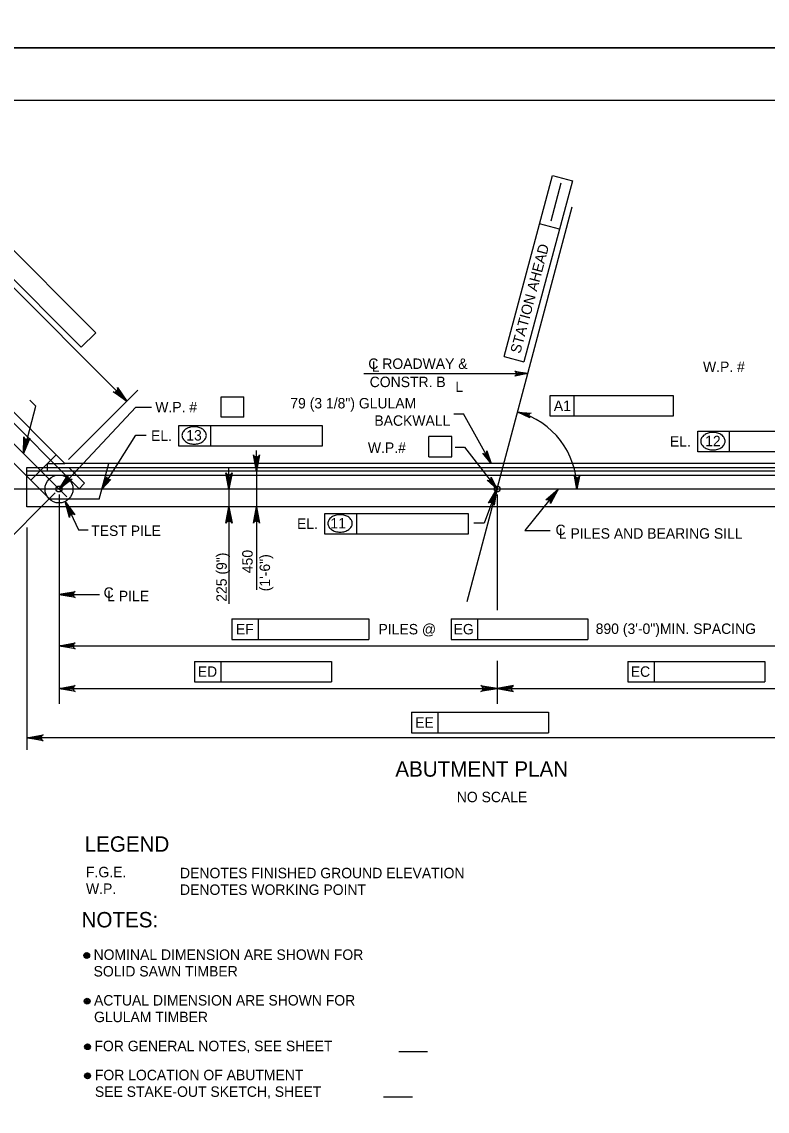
# Model space of a CAD drawing. Extents: x 635440 to 640306, y 296653 to 298484.
# Drawn here: x 638615.6 to 638830, y 296941.7 to 297255 of the extents above; entities that cross this region are included whole.
import ezdxf

# ---------------------------------------------------------------- set-up
doc = ezdxf.new("R2010")
doc.units = 0
for name, color, linetype in [('2', 7, 'Continuous'), ('4', 7, 'Continuous'), ('5', 7, 'Continuous'), ('7', 7, 'Continuous'), ('PLT-BNDY', 7, 'Continuous')]:
    doc.layers.add(name, color=color, linetype=linetype)

msp = doc.modelspace()

# ---------------------------------------------------------------- linework, layer by layer
at = {"layer": '2'}
for p, q in [((638475.46, 297232.46), (639261.46, 297232.46)), ((638627.92, 297128), (638607.92, 297148)), ((638623.64, 297117.66), (638600.61, 297140.69)), ((638750.59, 297128), (638742.57, 297142.21)), ((638742.93, 297132.62), (638752.29, 297120.62)), ((638625.48, 297130.43), (638618.17, 297123.13)), ((638874.5, 297128), (638627.92, 297128)), ((638637.82, 297117.66), (638640.57, 297128)), ((638617.08, 297115.45), (638617.08, 297124.22)), ((638632.09, 297120.7), (638633.65, 297122.26)), ((638637.82, 297117.66), (638623.64, 297117.66)), ((638886.48, 297115.45), (638617.08, 297115.45))]:
    msp.add_line(p, q, dxfattribs=at)
for points in [[(638739.84, 297142.21), (638742.57, 297142.21)], [(638740.22, 297132.62), (638742.93, 297132.62)], [(638750.59, 297128), (638748.15, 297130.9), (638748.46, 297130.75), (638748.75, 297130.74), (638748.99, 297130.83), (638749.19, 297130.99), (638749.33, 297131.24), (638749.37, 297131.59), (638750.59, 297128), (638749.33, 297131.24), (638749.19, 297130.99), (638750.59, 297128), (638748.99, 297130.83), (638748.75, 297130.74), (638750.59, 297128), (638748.46, 297130.75)], [(638752.29, 297120.62), (638749.45, 297123.13), (638749.78, 297123.02), (638750.07, 297123.06), (638750.29, 297123.18), (638750.46, 297123.37), (638750.57, 297123.64), (638750.55, 297123.99), (638752.29, 297120.62), (638750.57, 297123.64), (638750.46, 297123.37), (638752.29, 297120.62), (638750.29, 297123.18), (638750.07, 297123.06), (638752.29, 297120.62), (638749.78, 297123.02)], [(638628.08, 297117.02), (638631.9, 297108.86), (638634.63, 297108.86)]]:
    msp.add_lwpolyline(points, dxfattribs=at)
msp.add_lwpolyline([(638628.08, 297117.02), (638629.11, 297114.24), (638629.55, 297114.45)], close=True, dxfattribs=at)
at = {"layer": '4'}
for p, q in [((638632.09, 297120.7), (638606.35, 297146.43)), ((638617.08, 297124.22), (638617.08, 297126.85)), ((638617.08, 297126.85), (638886.48, 297126.85)), ((638886.48, 297125.78), (638617.08, 297125.78)), ((638623.02, 297125.78), (638623.02, 297128)), ((638623.02, 297128), (638627.92, 297128)), ((638629.07, 297126.85), (638633.65, 297122.26)), ((638617.08, 297124.64), (638886.48, 297124.64))]:
    msp.add_line(p, q, dxfattribs=at)
for points in [[(638626.29, 297120.62), (638648.42, 297144.14), (638652.92, 297144.14)], [(638769.85, 297120.62), (638760.29, 297108.68), (638767.53, 297108.68)]]:
    msp.add_lwpolyline(points, dxfattribs=at)
for points in [[(638626.29, 297120.62), (638628.49, 297122.6), (638628.13, 297122.94)], [(638769.85, 297120.62), (638767.81, 297118.47), (638768.2, 297118.16)]]:
    msp.add_lwpolyline(points, close=True, dxfattribs=at)
msp.add_circle((638626.29, 297120.62), 4.02, dxfattribs=at)
at = {"layer": '5'}
for p, q in [((638754.29, 297158.76), (638768.23, 297210.79)), ((638768.23, 297210.79), (638773.93, 297209.27)), ((638773.93, 297209.27), (638759.99, 297157.23)), ((638767.78, 297197.69), (638770.71, 297208.63)), ((638645.8, 297145.88), (638586.46, 297205.23)), ((638606.81, 297195.62), (638636.88, 297165.56)), ((638770.19, 297195.31), (638764.49, 297196.83)), ((638602.64, 297191.45), (638632.7, 297161.38)), ((638636.88, 297165.56), (638632.7, 297161.38)), ((638754.29, 297158.76), (638759.99, 297157.23)), ((638713.92, 297153.81), (638761.14, 297153.81)), ((638629, 297129.09), (638648.93, 297149.01)), ((638672.88, 297147.14), (638679.47, 297147.14)), ((638672.88, 297141.24), (638672.88, 297147.14)), ((638679.47, 297141.24), (638679.47, 297147.14)), ((638767.57, 297147.47), (638802.87, 297147.47)), ((638767.57, 297141.57), (638767.57, 297147.47)), ((638774.41, 297141.57), (638774.41, 297147.47)), ((638802.87, 297147.47), (638802.87, 297141.57)), ((638628.51, 297118.39), (638602.94, 297143.96)), ((638616.06, 297130.85), (638619.64, 297144.41)), ((638619.64, 297144.41), (638617.91, 297146.14)), ((638629, 297129.09), (638640.71, 297140.79)), ((638679.47, 297141.24), (638672.88, 297141.24)), ((638802.87, 297141.57), (638767.57, 297141.57)), ((638660.78, 297138.87), (638701.99, 297138.87)), ((638660.78, 297132.96), (638660.78, 297138.87)), ((638669.95, 297132.96), (638669.95, 297138.87)), ((638701.99, 297138.87), (638701.99, 297132.96)), ((638638.6, 297120.62), (638648.35, 297136.08)), ((638648.35, 297136.08), (638651.31, 297136.08)), ((638732.63, 297129.84), (638732.63, 297135.75)), ((638739.23, 297135.75), (638732.63, 297135.75)), ((638739.23, 297129.84), (638739.23, 297135.75)), ((638809.98, 297137.22), (638851.19, 297137.22)), ((638809.98, 297131.31), (638809.98, 297137.22)), ((638819.15, 297131.31), (638819.15, 297137.22)), ((638701.99, 297132.96), (638660.78, 297132.96)), ((638683.09, 297125.78), (638683.09, 297131.69)), ((638851.19, 297131.31), (638809.98, 297131.31)), ((638732.63, 297129.84), (638739.23, 297129.84)), ((638675.16, 297120.62), (638675.16, 297126.52)), ((638682.51, 297125.78), (638678.66, 297125.78)), ((638683.09, 297125.78), (638683.09, 297115.45)), ((638625.2, 297119.53), (638588.01, 297082.34)), ((638898.7, 297120.62), (638605.79, 297120.62)), ((638626.29, 297119.08), (638626.29, 297058.82)), ((638673.78, 297120.62), (638670.73, 297120.62)), ((638675.16, 297120.62), (638675.16, 297115.45)), ((638752.21, 297120.62), (638748.54, 297110.79)), ((638752.29, 297119.08), (638752.29, 297085.82)), ((638673.78, 297115.45), (638670.73, 297115.45)), ((638675.16, 297115.45), (638675.16, 297087.65)), ((638682.51, 297115.45), (638678.66, 297115.45)), ((638683.09, 297115.45), (638683.09, 297091.59)), ((638702.76, 297107.67), (638702.76, 297113.58)), ((638702.76, 297113.58), (638743.97, 297113.58)), ((638711.93, 297107.67), (638711.93, 297113.58)), ((638743.97, 297113.58), (638743.97, 297107.67)), ((638617.08, 297109.51), (638617.08, 297045.61)), ((638748.54, 297110.79), (638745.59, 297110.79)), ((638743.97, 297107.67), (638702.76, 297107.67)), ((638626.29, 297090.26), (638637.9, 297090.26)), ((638676.02, 297083.28), (638715.4, 297083.28)), ((638676.02, 297083.28), (638676.02, 297077.37)), ((638683.59, 297083.28), (638683.59, 297077.37)), ((638715.4, 297083.28), (638715.4, 297077.37)), ((638739.04, 297083.28), (638778.41, 297083.28)), ((638739.04, 297083.28), (638739.04, 297077.37)), ((638746.6, 297083.28), (638746.6, 297077.37)), ((638778.41, 297083.28), (638778.41, 297077.37)), ((638626.29, 297075.51), (638875.93, 297075.51)), ((638676.02, 297077.37), (638715.4, 297077.37)), ((638739.04, 297077.37), (638778.41, 297077.37)), ((638665.27, 297071.07), (638704.64, 297071.07)), ((638665.27, 297071.07), (638665.27, 297065.16)), ((638672.83, 297071.07), (638672.83, 297065.16)), ((638704.64, 297071.07), (638704.64, 297065.16)), ((638752.29, 297071.26), (638752.29, 297058.82)), ((638789.9, 297071.07), (638829.27, 297071.07)), ((638789.9, 297071.07), (638789.9, 297065.16)), ((638797.46, 297071.07), (638797.46, 297065.16)), ((638829.27, 297071.07), (638829.27, 297065.16)), ((638626.29, 297063.25), (638749.33, 297063.25)), ((638665.27, 297065.16), (638704.64, 297065.16)), ((638755.24, 297063.25), (638875.93, 297063.25)), ((638789.9, 297065.16), (638829.27, 297065.16)), ((638727.7, 297056.42), (638767.08, 297056.42)), ((638727.7, 297056.42), (638727.7, 297050.52)), ((638735.27, 297056.42), (638735.27, 297050.52)), ((638767.08, 297056.42), (638767.08, 297050.52)), ((638727.7, 297050.52), (638767.08, 297050.52)), ((638886.48, 297049.1), (638617.08, 297049.1)), ((638724, 296958.91), (638732.29, 296958.91)), ((638719.63, 296945.81), (638727.93, 296945.81))]:
    msp.add_line(p, q, dxfattribs=at)
for points in [[(638761.14, 297153.81), (638757.41, 297153.11), (638757.7, 297153.31), (638757.84, 297153.56), (638757.89, 297153.81), (638757.84, 297154.06), (638757.7, 297154.31), (638757.41, 297154.51), (638761.14, 297153.81), (638757.7, 297154.31), (638757.84, 297154.06), (638761.14, 297153.81), (638757.89, 297153.81), (638757.84, 297153.56), (638761.14, 297153.81), (638757.7, 297153.31)], [(638645.8, 297145.88), (638641.89, 297148.56), (638642.32, 297148.48), (638642.67, 297148.57), (638642.93, 297148.76), (638643.11, 297149.01), (638643.2, 297149.37), (638643.12, 297149.79), (638645.8, 297145.88), (638643.2, 297149.37), (638643.11, 297149.01), (638645.8, 297145.88), (638642.93, 297148.76), (638642.67, 297148.57), (638645.8, 297145.88), (638642.32, 297148.48)], [(638758.26, 297142.74), (638762.05, 297142.45), (638761.72, 297142.33), (638761.51, 297142.12), (638761.4, 297141.89), (638761.38, 297141.64), (638761.46, 297141.36), (638761.68, 297141.09), (638758.26, 297142.74), (638761.46, 297141.36), (638761.38, 297141.64), (638758.26, 297142.74), (638761.4, 297141.89), (638761.51, 297142.12), (638758.26, 297142.74), (638761.72, 297142.33)], [(638616.06, 297130.85), (638616.2, 297135.59), (638616.37, 297135.18), (638616.63, 297134.93), (638616.93, 297134.81), (638617.25, 297134.8), (638617.59, 297134.91), (638617.91, 297135.21), (638616.06, 297130.85), (638617.59, 297134.91), (638617.25, 297134.8), (638616.06, 297130.85), (638616.93, 297134.81), (638616.63, 297134.93), (638616.06, 297130.85), (638616.37, 297135.18)], [(638683.09, 297125.78), (638682.21, 297130.44), (638682.46, 297130.09), (638682.77, 297129.9), (638683.09, 297129.85), (638683.4, 297129.9), (638683.71, 297130.09), (638683.96, 297130.44), (638683.09, 297125.78), (638683.71, 297130.09), (638683.4, 297129.9), (638683.09, 297125.78), (638683.09, 297129.85), (638682.77, 297129.9), (638683.09, 297125.78), (638682.46, 297130.09)], [(638675.16, 297120.62), (638674.29, 297125.28), (638674.54, 297124.92), (638674.85, 297124.73), (638675.16, 297124.68), (638675.48, 297124.73), (638675.79, 297124.92), (638676.04, 297125.28), (638675.16, 297120.62), (638675.79, 297124.92), (638675.48, 297124.73), (638675.16, 297120.62), (638675.16, 297124.68), (638674.85, 297124.73), (638675.16, 297120.62), (638674.54, 297124.92)], [(638626.29, 297120.62), (638628.85, 297124.61), (638628.78, 297124.18), (638628.88, 297123.83), (638629.07, 297123.57), (638629.34, 297123.4), (638629.69, 297123.32), (638630.12, 297123.41), (638626.29, 297120.62), (638629.69, 297123.32), (638629.34, 297123.4), (638626.29, 297120.62), (638629.07, 297123.57), (638628.88, 297123.83), (638626.29, 297120.62), (638628.78, 297124.18)], [(638638.6, 297120.62), (638640, 297124.14), (638640.02, 297123.79), (638640.15, 297123.54), (638640.34, 297123.37), (638640.57, 297123.27), (638640.86, 297123.26), (638641.18, 297123.4), (638638.6, 297120.62), (638640.86, 297123.26), (638640.57, 297123.27), (638638.6, 297120.62), (638640.34, 297123.37), (638640.15, 297123.54), (638638.6, 297120.62), (638640.02, 297123.79)], [(638775.23, 297120.62), (638774.53, 297124.35), (638774.73, 297124.06), (638774.98, 297123.91), (638775.23, 297123.87), (638775.48, 297123.91), (638775.73, 297124.06), (638775.93, 297124.35), (638775.23, 297120.62), (638775.73, 297124.06), (638775.48, 297123.91), (638775.23, 297120.62), (638775.23, 297123.87), (638774.98, 297123.91), (638775.23, 297120.62), (638774.73, 297124.06)], [(638752.21, 297120.62), (638751.4, 297115.94), (638751.29, 297116.37), (638751.06, 297116.65), (638750.79, 297116.81), (638750.47, 297116.87), (638750.12, 297116.8), (638749.76, 297116.55), (638752.21, 297120.62), (638750.12, 297116.8), (638750.47, 297116.87), (638752.21, 297120.62), (638750.79, 297116.81), (638751.06, 297116.65), (638752.21, 297120.62), (638751.29, 297116.37)], [(638769.85, 297120.62), (638767.62, 297116.43), (638767.65, 297116.87), (638767.52, 297117.21), (638767.31, 297117.45), (638767.04, 297117.6), (638766.68, 297117.65), (638766.26, 297117.52), (638769.85, 297120.62), (638766.68, 297117.65), (638767.04, 297117.6), (638769.85, 297120.62), (638767.31, 297117.45), (638767.52, 297117.21), (638769.85, 297120.62), (638767.65, 297116.87)], [(638628.08, 297117.02), (638630.85, 297113.17), (638630.47, 297113.39), (638630.11, 297113.42), (638629.8, 297113.34), (638629.54, 297113.16), (638629.34, 297112.86), (638629.26, 297112.42), (638628.08, 297117.02), (638629.34, 297112.86), (638629.54, 297113.16), (638628.08, 297117.02), (638629.8, 297113.34), (638630.11, 297113.42), (638628.08, 297117.02), (638630.47, 297113.39)], [(638675.16, 297115.45), (638676.04, 297110.79), (638675.79, 297111.15), (638675.48, 297111.33), (638675.16, 297111.39), (638674.85, 297111.33), (638674.54, 297111.15), (638674.29, 297110.79), (638675.16, 297115.45), (638674.54, 297111.15), (638674.85, 297111.33), (638675.16, 297115.45), (638675.16, 297111.39), (638675.48, 297111.33), (638675.16, 297115.45), (638675.79, 297111.15)], [(638683.09, 297115.45), (638683.96, 297110.79), (638683.71, 297111.15), (638683.4, 297111.33), (638683.09, 297111.39), (638682.77, 297111.33), (638682.46, 297111.15), (638682.21, 297110.79), (638683.09, 297115.45), (638682.46, 297111.15), (638682.77, 297111.33), (638683.09, 297115.45), (638683.09, 297111.39), (638683.4, 297111.33), (638683.09, 297115.45), (638683.71, 297111.15)], [(638626.29, 297090.26), (638630.95, 297091.14), (638630.59, 297090.89), (638630.41, 297090.58), (638630.35, 297090.26), (638630.41, 297089.95), (638630.59, 297089.64), (638630.95, 297089.39), (638626.29, 297090.26), (638630.59, 297089.64), (638630.41, 297089.95), (638626.29, 297090.26), (638630.35, 297090.26), (638630.41, 297090.58), (638626.29, 297090.26), (638630.59, 297090.89)], [(638626.29, 297075.51), (638630.95, 297076.38), (638630.59, 297076.13), (638630.41, 297075.82), (638630.35, 297075.51), (638630.41, 297075.2), (638630.59, 297074.88), (638630.95, 297074.64), (638626.29, 297075.51), (638630.59, 297074.88), (638630.41, 297075.2), (638626.29, 297075.51), (638630.35, 297075.51), (638630.41, 297075.82), (638626.29, 297075.51), (638630.59, 297076.13)], [(638626.29, 297063.25), (638630.95, 297064.12), (638630.59, 297063.87), (638630.41, 297063.56), (638630.35, 297063.25), (638630.41, 297062.94), (638630.59, 297062.62), (638630.95, 297062.38), (638626.29, 297063.25), (638630.59, 297062.62), (638630.41, 297062.94), (638626.29, 297063.25), (638630.35, 297063.25), (638630.41, 297063.56), (638626.29, 297063.25), (638630.59, 297063.87)], [(638752.29, 297063.25), (638747.63, 297062.38), (638747.99, 297062.62), (638748.17, 297062.94), (638748.23, 297063.25), (638748.17, 297063.56), (638747.99, 297063.87), (638747.63, 297064.12), (638752.29, 297063.25), (638747.99, 297063.87), (638748.17, 297063.56), (638752.29, 297063.25), (638748.23, 297063.25), (638748.17, 297062.94), (638752.29, 297063.25), (638747.99, 297062.62)], [(638752.29, 297063.25), (638756.95, 297062.38), (638756.59, 297062.62), (638756.41, 297062.94), (638756.35, 297063.25), (638756.41, 297063.56), (638756.59, 297063.87), (638756.95, 297064.12), (638752.29, 297063.25), (638756.59, 297063.87), (638756.41, 297063.56), (638752.29, 297063.25), (638756.35, 297063.25), (638756.41, 297062.94), (638752.29, 297063.25), (638756.59, 297062.62)], [(638617.08, 297049.1), (638621.74, 297049.98), (638621.38, 297049.73), (638621.2, 297049.42), (638621.14, 297049.1), (638621.2, 297048.79), (638621.38, 297048.48), (638621.74, 297048.23), (638617.08, 297049.1), (638621.38, 297048.48), (638621.2, 297048.79), (638617.08, 297049.1), (638621.14, 297049.1), (638621.2, 297049.42), (638617.08, 297049.1), (638621.38, 297049.73)]]:
    msp.add_lwpolyline(points, dxfattribs=at)
for points in [[(638644.06, 297148.32), (638643.37, 297147.62), (638645.8, 297145.88)], [(638682.59, 297128.74), (638683.58, 297128.74), (638683.09, 297125.78)], [(638674.67, 297123.57), (638675.65, 297123.57), (638675.16, 297120.62)], [(638751.64, 297117.69), (638750.73, 297118.06), (638752.29, 297120.62)], [(638674.67, 297112.5), (638675.65, 297112.5), (638675.16, 297115.45)], [(638682.59, 297112.5), (638683.58, 297112.5), (638683.09, 297115.45)], [(638629.24, 297089.77), (638629.24, 297090.76), (638626.29, 297090.26)], [(638629.24, 297076), (638629.24, 297075.02), (638626.29, 297075.51)], [(638629.24, 297063.74), (638629.24, 297062.76), (638626.29, 297063.25)], [(638749.33, 297063.74), (638749.33, 297062.76), (638752.29, 297063.25)], [(638755.24, 297063.74), (638755.24, 297062.76), (638752.29, 297063.25)]]:
    msp.add_lwpolyline(points, close=True, dxfattribs=at)
for centre, radius in [((638626.29, 297120.62), 0.85), ((638752.29, 297120.62), 0.85), ((638634.26, 296986.51), 0.833), ((638634.26, 296986.51), 0.625), ((638634.26, 296986.51), 0.417), ((638634.26, 296986.51), 0.208), ((638634.38, 296973.38), 0.833), ((638634.38, 296973.38), 0.625), ((638634.38, 296973.38), 0.417), ((638634.38, 296973.38), 0.208), ((638634.5, 296960.25), 0.833), ((638634.5, 296960.25), 0.625), ((638634.5, 296960.25), 0.417), ((638634.5, 296960.25), 0.208), ((638634.5, 296951.88), 0.833), ((638634.5, 296951.88), 0.625), ((638634.5, 296951.88), 0.417), ((638634.5, 296951.88), 0.208)]:
    msp.add_circle(centre, radius, dxfattribs=at)
for centre, radius, start, end in [((638752.33, 297120.62), 22.9, 0.0007, 74.9944), ((638664.29, 297135.56), 2.76, 125.6316, 149.9767), ((638664.81, 297134.82), 3.66, 106.5358, 125.6316), ((638665.16, 297133.66), 4.87, 90, 106.5358), ((638665.16, 297133.66), 4.87, 73.4642, 90), ((638665.5, 297134.82), 3.66, 54.3684, 73.4642), ((638666.03, 297135.56), 2.76, 30.0233, 54.3684), ((638663.48, 297136.02), 1.83, 149.9767, 180), ((638663.48, 297136.02), 1.83, 180, 210.0233), ((638664.29, 297136.49), 2.76, 210.0233, 234.3684), ((638666.03, 297136.49), 2.76, 305.6316, 329.9767), ((638666.83, 297136.02), 1.83, 0, 30.0233), ((638666.83, 297136.02), 1.83, 329.9767, 0), ((638812.68, 297134.37), 1.83, 149.9767, 180), ((638813.48, 297133.91), 2.76, 125.6316, 149.9767), ((638814.01, 297133.17), 3.66, 106.5358, 125.6316), ((638814.35, 297132.01), 4.87, 90, 106.5358), ((638814.35, 297132.01), 4.87, 73.4642, 90), ((638814.7, 297133.17), 3.66, 54.3684, 73.4642), ((638815.22, 297133.91), 2.76, 30.0233, 54.3684), ((638816.03, 297134.37), 1.83, 0, 30.0233), ((638664.81, 297137.22), 3.66, 234.3684, 253.4642), ((638665.16, 297138.38), 4.87, 253.4642, 270), ((638665.16, 297138.38), 4.87, 270, 286.5358), ((638665.5, 297137.22), 3.66, 286.5358, 305.6316), ((638812.68, 297134.37), 1.83, 180, 210.0233), ((638813.48, 297134.84), 2.76, 210.0233, 234.3684), ((638814.01, 297135.57), 3.66, 234.3684, 253.4642), ((638814.35, 297136.74), 4.87, 253.4642, 270), ((638814.35, 297136.74), 4.87, 270, 286.5358), ((638814.7, 297135.57), 3.66, 286.5358, 305.6316), ((638815.22, 297134.84), 2.76, 305.6316, 329.9767), ((638816.03, 297134.37), 1.83, 329.9767, 0), ((638706.26, 297110.27), 2.76, 125.6316, 149.9767), ((638706.79, 297109.53), 3.66, 106.5358, 125.6316), ((638707.13, 297108.37), 4.87, 90, 106.5358), ((638707.13, 297108.37), 4.87, 73.4642, 90), ((638707.48, 297109.53), 3.66, 54.3684, 73.4642), ((638708.01, 297110.27), 2.76, 30.0233, 54.3684), ((638705.46, 297110.73), 1.83, 149.9767, 180), ((638705.46, 297110.73), 1.83, 180, 210.0233), ((638706.26, 297111.2), 2.76, 210.0233, 234.3684), ((638708.01, 297111.2), 2.76, 305.6316, 329.9767), ((638708.81, 297110.73), 1.83, 0, 30.0233), ((638708.81, 297110.73), 1.83, 329.9767, 0), ((638706.79, 297111.93), 3.66, 234.3684, 253.4642), ((638707.13, 297113.09), 4.87, 253.4642, 270), ((638707.13, 297113.09), 4.87, 270, 286.5358), ((638707.48, 297111.93), 3.66, 286.5358, 305.6316)]:
    msp.add_arc(centre, radius, start, end, dxfattribs=at)
at = {"layer": '7'}
msp.add_line((638743.66, 297088.24), (638773.91, 297201.73), dxfattribs=at)
at = {"layer": 'PLT-BNDY'}
for points in [[(638435.46, 297841.46), (639276.46, 297841.46), (639276.46, 297247.46), (638435.46, 297247.46)], [(638435.46, 297247.46), (639276.46, 297247.46), (639276.46, 296653.46), (638435.46, 296653.46)]]:
    msp.add_lwpolyline(points, close=True, dxfattribs=at)

# ---------------------------------------------------------------- texts
at = {"layer": '5'}
for s, height, rotation, p in [('STATION AHEAD', 3.0001, 75, (638758.92, 297159.39)), ('225 (9")', 3, 90, (638674.54, 297088.2)), ('450', 3, 90, (638681.98, 297096.42)), ('(1\'-6")', 3, 90, (638686.98, 297091.21))]:
    msp.add_text(s, height=height, rotation=rotation, dxfattribs=at).set_placement(p)
for s, height, p in [('C ROADWAY &', 3.0001, (638715.25, 297155.15)), ('L', 3, (638716.23, 297154.33)), ('W.P. #', 3, (638811.49, 297154.25)), ('CONSTR. B', 3, (638715.64, 297149.91)), ('L', 3, (638740.28, 297148.53)), ('79 (3 1/8") GLULAM', 3.0001, (638692.81, 297143.79)), ('W.P. # ', 3, (638653.98, 297142.67)), ('A1', 3, (638768.59, 297143.05)), ('BACKWALL', 3, (638716.98, 297138.79)), ('13', 3, (638662.89, 297134.56)), ('EL.', 3, (638652.76, 297134.45)), ('EL.', 3, (638801.96, 297132.8)), ('12', 3, (638812.1, 297132.91)), ('W.P.#', 3, (638715.12, 297131.01)), ('TEST PILE', 3, (638635.55, 297107.13)), ('EL.', 3, (638694.74, 297109.16)), ('11', 3, (638704.34, 297109.27)), ('C', 3, (638769.08, 297107.36)), ('L PILES AND BEARING SILL', 3.0001, (638770.03, 297106.34)), ('C', 3, (638639.12, 297089.34)), ('L PILE', 3, (638640.14, 297088.37)), ('EF', 3, (638677.14, 297078.82)), ('PILES @', 3, (638718.17, 297078.82)), ('EG', 3, (638739.77, 297078.82)), ('890 (3\'-0")MIN. SPACING', 3.0001, (638780.63, 297078.95)), ('ED', 3, (638666.2, 297066.62)), ('EC', 3, (638790.72, 297066.62)), ('EE', 3, (638728.71, 297051.97)), ('ABUTMENT PLAN', 4.4294, (638723.01, 297037.91)), ('NO SCALE', 3, (638740.68, 297030.57)), ('LEGEND', 4.429, (638633.65, 297016.33)), ('F.G.E.', 3, (638634.05, 297008.99)), ('DENOTES FINISHED GROUND ELEVATION', 3.0001, (638661.09, 297008.7)), ('W.P.', 3, (638634.05, 297004.21)), ('DENOTES WORKING POINT', 3.0001, (638661.09, 297003.92)), ('NOTES:', 4.429, (638632.77, 296994.57)), ('NOMINAL DIMENSION ARE SHOWN FOR ', 3.0001, (638636.23, 296985.24)), ('SOLID SAWN TIMBER', 3.0001, (638636.23, 296980.46)), ('ACTUAL DIMENSION ARE SHOWN FOR ', 3.0001, (638636.36, 296972.11)), ('GLULAM TIMBER', 3.0001, (638636.36, 296967.33)), ('FOR GENERAL NOTES, SEE SHEET    ', 3.0001, (638636.48, 296958.98)), ('FOR LOCATION OF ABUTMENT', 3.0001, (638636.61, 296950.63)), ('SEE STAKE-OUT SKETCH, SHEET    ', 3.0001, (638636.61, 296945.85))]:
    msp.add_text(s, height=height, dxfattribs=at).set_placement(p)

doc.saveas('drawing.dxf')
